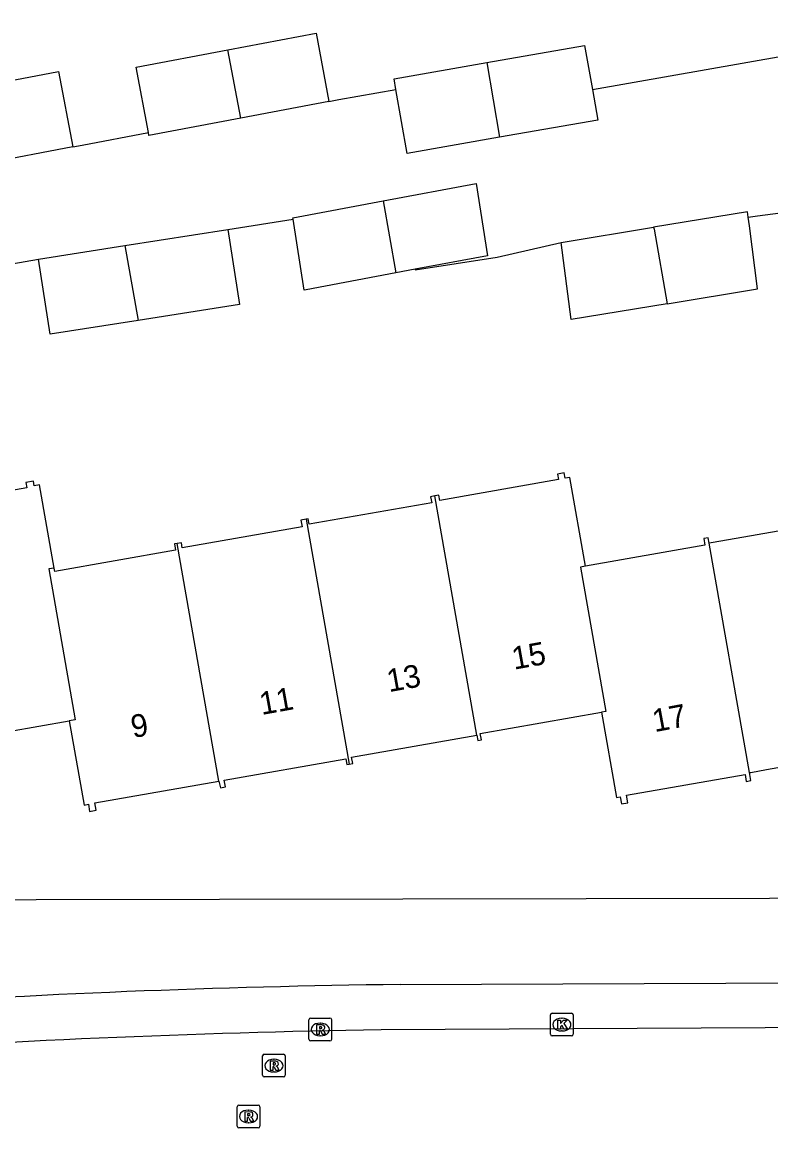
# Model space of a CAD drawing. Extents: x 157793 to 159380, y 380882 to 382313.
# Drawn here: x 158266.59 to 158299.54, y 381260.94 to 381309.61 of the extents above; entities that cross this region are included whole.
import ezdxf

# ---------------------------------------------------------------- set-up
doc = ezdxf.new("R2010")
doc.units = 0
for name, color, linetype in [('IMGEO_Kolk', 7, 'Continuous'), ('IMGEO_Pand', 7, 'Continuous'), ('IMGEO_Pand_nummerreeks', 7, 'Continuous'), ('IMGEO_Rijbaan_lokaal_gesloten', 7, 'Continuous'), ('IMGEO_Rioolput', 7, 'Continuous'), ('IMGEO_Voetpad_open', 7, 'Continuous')]:
    doc.layers.add(name, color=color, linetype=linetype)

msp = doc.modelspace()

# ---------------------------------------------------------------- linework, layer by layer
at = {"layer": 'IMGEO_Kolk'}
for p, q in [((158289.841, 381265.06), (158289.841, 381265.912)), ((158289.916, 381265.986), (158290.768, 381265.986)), ((158290.842, 381265.912), (158290.842, 381265.06)), ((158290.329, 381265.766), (158290.354, 381265.766)), ((158290.768, 381264.986), (158289.916, 381264.986)), ((158290.352, 381265.206), (158290.327, 381265.206))]:
    msp.add_line(p, q, dxfattribs=at)
for points in [[(158289.841, 381265.06), (158289.841, 381265.912)], [(158289.916, 381265.986), (158290.768, 381265.986)], [(158290.842, 381265.912), (158290.842, 381265.06)], [(158290.162, 381265.686), (158290.285, 381265.686), (158290.285, 381265.535), (158290.415, 381265.686), (158290.579, 381265.686), (158290.433, 381265.535), (158290.586, 381265.286), (158290.434, 381265.286), (158290.349, 381265.45), (158290.285, 381265.383), (158290.285, 381265.286), (158290.162, 381265.286), (158290.162, 381265.686)], [(158290.768, 381264.986), (158289.916, 381264.986)]]:
    msp.add_lwpolyline(points, dxfattribs=at)
for centre, start, end in [((158289.918, 381265.91), 91.552, 178.448), ((158289.918, 381265.91), 91.552, 178.448), ((158290.766, 381265.91), 1.552, 88.448), ((158290.766, 381265.91), 1.552, 88.448), ((158289.918, 381265.062), 181.552, 268.448), ((158289.918, 381265.062), 181.552, 268.448), ((158290.766, 381265.062), 271.552, 358.448), ((158290.766, 381265.062), 271.552, 358.448)]:
    msp.add_arc(centre, 0.0765, start, end, dxfattribs=at)
for centre, major_axis, ratio, start_param, end_param in [((158290.328, 381265.486), (-0.387, 0.002), 0.722429, 4.712389, 7.853982), ((158290.353, 381265.486), (-0.39, 0.002), 0.717154, 1.570796, 4.712389)]:
    msp.add_ellipse(centre, major_axis=major_axis, ratio=ratio, start_param=start_param, end_param=end_param, dxfattribs=at)
at = {"layer": 'IMGEO_Pand'}
for points in [[(158275.643, 381308.396), (158279.525, 381309.129), (158280.093, 381306.122)], [(158272.149, 381304.749), (158271.603, 381307.633), (158275.643, 381308.396)], [(158276.213, 381305.389), (158275.643, 381308.396)], [(158287.04, 381307.836), (158291.344, 381308.592), (158291.684, 381306.656)], [(158283.042, 381306.645), (158282.959, 381307.119), (158287.04, 381307.836)], [(158287.04, 381307.836), (158287.595, 381304.546)], [(158264.338, 381306.712), (158268.191, 381307.44), (158268.818, 381304.119)], [(158287.595, 381304.546), (158283.536, 381303.833), (158283.042, 381306.645)], [(158291.684, 381306.656), (158291.921, 381305.306), (158287.595, 381304.546)], [(158280.093, 381306.122), (158276.213, 381305.389)], [(158276.213, 381305.389), (158272.172, 381304.625), (158272.149, 381304.749)], [(158268.818, 381304.119), (158264.982, 381303.394)], [(158282.475, 381301.743), (158286.568, 381302.516), (158287.065, 381299.334), (158283.885, 381298.733)], [(158278.513, 381300.937), (158278.504, 381300.993), (158282.475, 381301.743)], [(158282.475, 381301.743), (158283.031, 381298.572)], [(158283.031, 381298.572), (158279.088, 381297.828), (158279.001, 381297.811), (158278.513, 381300.937)], [(158298.542, 381301.035), (158298.511, 381301.269), (158294.381, 381300.59)], [(158294.973, 381297.22), (158298.954, 381297.875), (158298.592, 381300.651), (158298.542, 381301.035)], [(158271.115, 381299.781), (158275.637, 381300.488)], [(158275.637, 381300.488), (158276.154, 381297.178), (158271.694, 381296.481)], [(158290.308, 381299.92), (158294.381, 381300.59)], [(158294.381, 381300.59), (158294.398, 381300.494), (158294.973, 381297.22)], [(158267.308, 381299.187), (158271.115, 381299.781)], [(158271.115, 381299.781), (158271.694, 381296.481)], [(158294.973, 381297.22), (158290.751, 381296.527), (158290.308, 381299.92)], [(158271.694, 381296.481), (158267.825, 381295.877), (158267.308, 381299.187)], [(158283.885, 381298.733), (158283.031, 381298.572)], [(158291.378, 381285.661), (158290.69, 381289.574), (158290.485, 381289.538), (158290.443, 381289.775), (158290.145, 381289.723), (158290.188, 381289.476), (158284.969, 381288.559), (158284.929, 381288.789), (158284.754, 381288.759)], [(158267.999, 381285.584), (158267.356, 381289.246), (158267.122, 381289.205), (158267.086, 381289.409), (158266.75, 381289.35), (158266.793, 381289.11), (158261.448, 381288.17)], [(158284.754, 381288.759), (158284.566, 381288.725), (158284.613, 381288.457), (158279.217, 381287.51), (158279.174, 381287.752), (158279.083, 381287.736)], [(158286.603, 381278.228), (158284.754, 381288.759)], [(158302.493, 381287.729), (158302.442, 381288.015), (158302.07, 381287.949), (158302.131, 381287.604), (158297.343, 381286.763), (158296.905, 381286.686), (158296.824, 381286.672)], [(158279.083, 381287.736), (158278.855, 381287.695), (158278.908, 381287.394), (158273.638, 381286.469), (158273.598, 381286.7), (158273.417, 381286.668)], [(158279.083, 381287.736), (158280.976, 381276.951)], [(158296.824, 381286.672), (158296.781, 381286.919), (158296.585, 381286.885), (158296.637, 381286.585), (158291.378, 381285.661)], [(158273.417, 381286.668), (158273.296, 381286.647), (158273.345, 381286.367), (158268.026, 381285.433), (158267.999, 381285.584)], [(158275.254, 381276.204), (158273.417, 381286.668)], [(158298.596, 381276.58), (158296.824, 381286.672)], [(158267.999, 381285.584), (158267.764, 381285.542), (158268.929, 381278.906), (158268.668, 381278.86)], [(158291.378, 381285.661), (158291.157, 381285.622), (158292.273, 381279.269), (158292.083, 381279.236)], [(158286.603, 381278.228), (158286.644, 381277.992), (158286.799, 381278.019), (158286.75, 381278.3), (158292.083, 381279.236)], [(158292.083, 381279.236), (158292.743, 381275.48), (158292.914, 381275.51), (158292.969, 381275.2), (158293.241, 381275.248), (158293.182, 381275.579), (158298.404, 381276.496), (158298.458, 381276.192), (158298.658, 381276.227), (158298.596, 381276.58)], [(158263.297, 381277.638), (158263.349, 381277.647), (158263.301, 381277.917), (158268.668, 381278.86)], [(158268.668, 381278.86), (158269.32, 381275.151), (158269.505, 381275.183), (158269.56, 381274.871), (158269.849, 381274.921), (158269.792, 381275.246), (158275.254, 381276.204)], [(158280.976, 381276.951), (158281.14, 381276.98), (158281.091, 381277.26), (158286.603, 381278.228)], [(158298.596, 381276.58), (158298.654, 381276.59), (158299.345, 381276.712), (158304.088, 381277.545), (158304.137, 381277.268), (158304.323, 381277.301), (158304.262, 381277.65)], [(158275.254, 381276.204), (158275.315, 381275.909), (158275.538, 381275.948), (158275.485, 381276.245), (158280.836, 381277.185), (158280.88, 381276.934), (158280.976, 381276.951)]]:
    msp.add_lwpolyline(points, dxfattribs=at)
at = {"layer": 'IMGEO_Rijbaan_lokaal_gesloten'}
msp.add_lwpolyline([(158311.316, 381265.407), (158310.558, 381265.403), (158282.391, 381265.258)], dxfattribs=at)
msp.add_arc((158289.642, 380814.743), 450.574, 90.92214, 94.08082, dxfattribs=at)
at = {"layer": 'IMGEO_Rioolput'}
for p, q in [((158279.211, 381264.845), (158279.211, 381265.697)), ((158279.286, 381265.771), (158280.138, 381265.771)), ((158279.699, 381265.551), (158279.724, 381265.551)), ((158280.212, 381265.697), (158280.212, 381264.845)), ((158279.722, 381264.991), (158279.697, 381264.991)), ((158280.138, 381264.771), (158279.286, 381264.771)), ((158277.17, 381263.254), (158277.17, 381264.106)), ((158277.245, 381264.18), (158278.097, 381264.18)), ((158277.658, 381263.96), (158277.683, 381263.96)), ((158278.171, 381264.106), (158278.171, 381263.254)), ((158278.097, 381263.18), (158277.245, 381263.18)), ((158277.681, 381263.4), (158277.656, 381263.4)), ((158276.053, 381261.014), (158276.053, 381261.866)), ((158276.128, 381261.94), (158276.98, 381261.94)), ((158276.541, 381261.72), (158276.566, 381261.72)), ((158277.054, 381261.866), (158277.054, 381261.014)), ((158276.564, 381261.16), (158276.539, 381261.16)), ((158276.98, 381260.94), (158276.128, 381260.94))]:
    msp.add_line(p, q, dxfattribs=at)
for points in [[(158279.211, 381264.845), (158279.211, 381265.697)], [(158279.286, 381265.771), (158280.138, 381265.771)], [(158279.8, 381265.469), (158279.548, 381265.471), (158279.548, 381265.071)], [(158279.726, 381265.39), (158279.672, 381265.39), (158279.672, 381265.309)], [(158280.212, 381265.697), (158280.212, 381264.845)], [(158279.548, 381265.071), (158279.672, 381265.071), (158279.672, 381265.233), (158279.683, 381265.233)], [(158279.672, 381265.309), (158279.724, 381265.309)], [(158279.73, 381265.204), (158279.801, 381265.071), (158279.941, 381265.071), (158279.876, 381265.197)], [(158280.138, 381264.771), (158279.286, 381264.771)], [(158277.17, 381263.254), (158277.17, 381264.106)], [(158277.245, 381264.18), (158278.097, 381264.18)], [(158278.171, 381264.106), (158278.171, 381263.254)], [(158277.759, 381263.878), (158277.507, 381263.88), (158277.507, 381263.48)], [(158277.507, 381263.48), (158277.631, 381263.48), (158277.631, 381263.642), (158277.642, 381263.642)], [(158277.685, 381263.799), (158277.631, 381263.799), (158277.631, 381263.718)], [(158277.631, 381263.718), (158277.683, 381263.718)], [(158277.689, 381263.613), (158277.76, 381263.48), (158277.9, 381263.48), (158277.835, 381263.606)], [(158278.097, 381263.18), (158277.245, 381263.18)], [(158276.053, 381261.014), (158276.053, 381261.866)], [(158276.128, 381261.94), (158276.98, 381261.94)], [(158276.642, 381261.638), (158276.39, 381261.64), (158276.39, 381261.24)], [(158276.568, 381261.559), (158276.514, 381261.559), (158276.514, 381261.478)], [(158277.054, 381261.866), (158277.054, 381261.014)], [(158276.39, 381261.24), (158276.514, 381261.24), (158276.514, 381261.402), (158276.525, 381261.402)], [(158276.514, 381261.478), (158276.566, 381261.478)], [(158276.572, 381261.373), (158276.643, 381261.24), (158276.783, 381261.24), (158276.718, 381261.366)], [(158276.98, 381260.94), (158276.128, 381260.94)]]:
    msp.add_lwpolyline(points, dxfattribs=at)
for centre, radius, start, end in [((158279.288, 381265.695), 0.0765, 91.552, 178.448), ((158279.288, 381265.695), 0.0765, 91.552, 178.448), ((158279.732, 381265.294), 0.0964, 77.0061, 93.1865), ((158279.746, 381265.351), 0.0378, 276.6634, 79.6772), ((158279.799, 381265.359), 0.109, 350.3612, 89.416), ((158280.136, 381265.695), 0.0765, 1.552, 88.448), ((158280.136, 381265.695), 0.0765, 1.552, 88.448), ((158279.682, 381265.18), 0.0533, 26.0293, 88.6989), ((158279.708, 381265.498), 0.19, 274.7715, 282.9687), ((158279.797, 381265.359), 0.112, 277.5842, 350.9817), ((158279.781, 381265.144), 0.108, 29.5134, 73.7905), ((158279.288, 381264.847), 0.0765, 181.552, 268.448), ((158279.288, 381264.847), 0.0765, 181.552, 268.448), ((158280.136, 381264.847), 0.0765, 271.552, 358.448), ((158280.136, 381264.847), 0.0765, 271.552, 358.448), ((158277.247, 381264.104), 0.0765, 91.552, 178.448), ((158277.247, 381264.104), 0.0765, 91.552, 178.448), ((158278.095, 381264.104), 0.0765, 1.552, 88.448), ((158278.095, 381264.104), 0.0765, 1.552, 88.448), ((158277.641, 381263.589), 0.0533, 26.0293, 88.6989), ((158277.667, 381263.907), 0.19, 274.7715, 282.9687), ((158277.691, 381263.703), 0.0964, 77.0061, 93.1865), ((158277.705, 381263.76), 0.0378, 276.6634, 79.6772), ((158277.758, 381263.768), 0.109, 350.3612, 89.416), ((158277.756, 381263.768), 0.112, 277.5842, 350.9817), ((158277.74, 381263.553), 0.108, 29.5134, 73.7905), ((158277.247, 381263.256), 0.0765, 181.552, 268.448), ((158277.247, 381263.256), 0.0765, 181.552, 268.448), ((158278.095, 381263.256), 0.0765, 271.552, 358.448), ((158278.095, 381263.256), 0.0765, 271.552, 358.448), ((158276.13, 381261.864), 0.0765, 91.552, 178.448), ((158276.13, 381261.864), 0.0765, 91.552, 178.448), ((158276.574, 381261.463), 0.0964, 77.0061, 93.1865), ((158276.588, 381261.52), 0.0378, 276.6634, 79.6772), ((158276.641, 381261.528), 0.109, 350.3612, 89.416), ((158276.639, 381261.528), 0.112, 277.5842, 350.9817), ((158276.978, 381261.864), 0.0765, 1.552, 88.448), ((158276.978, 381261.864), 0.0765, 1.552, 88.448), ((158276.13, 381261.016), 0.0765, 181.552, 268.448), ((158276.13, 381261.016), 0.0765, 181.552, 268.448), ((158276.524, 381261.349), 0.0533, 26.0293, 88.6989), ((158276.55, 381261.667), 0.19, 274.7715, 282.9687), ((158276.623, 381261.313), 0.108, 29.5134, 73.7905), ((158276.978, 381261.016), 0.0765, 271.552, 358.448), ((158276.978, 381261.016), 0.0765, 271.552, 358.448)]:
    msp.add_arc(centre, radius, start, end, dxfattribs=at)
for centre, major_axis, ratio, start_param, end_param in [((158279.698, 381265.271), (-0.387, 0.002), 0.722429, 4.712389, 7.853982), ((158279.723, 381265.271), (-0.39, 0.002), 0.717154, 1.570796, 4.712389), ((158277.657, 381263.68), (-0.387, 0.002), 0.722429, 4.712389, 7.853982), ((158277.682, 381263.68), (-0.39, 0.002), 0.717154, 1.570796, 4.712389), ((158276.54, 381261.44), (-0.387, 0.002), 0.722429, 4.712389, 7.853982), ((158276.565, 381261.44), (-0.39, 0.002), 0.717154, 1.570796, 4.712389)]:
    msp.add_ellipse(centre, major_axis=major_axis, ratio=ratio, start_param=start_param, end_param=end_param, dxfattribs=at)
at = {"layer": 'IMGEO_Voetpad_open'}
for points in [[(158291.684, 381306.656), (158308.536, 381309.615)], [(158280.093, 381306.122), (158280.524, 381306.203), (158283.042, 381306.645)], [(158268.818, 381304.119), (158269.237, 381304.198), (158272.149, 381304.749)], [(158298.542, 381301.035), (158298.946, 381301.088), (158301.532, 381301.426)], [(158275.637, 381300.488), (158278.513, 381300.937)], [(158283.885, 381298.733), (158283.892, 381298.707), (158287.491, 381299.269), (158290.308, 381299.92)], [(158264.119, 381298.626), (158267.308, 381299.187)], [(158315.615, 381271.068), (158242.989, 381270.941)], [(158283.227, 381267.25), (158308.29, 381267.353), (158308.829, 381267.176), (158310.158, 381265.923)]]:
    msp.add_lwpolyline(points, dxfattribs=at)
msp.add_arc((158288.249, 380844.74), 422.54, 90.68096, 93.94235, dxfattribs=at)

# ---------------------------------------------------------------- texts
at = {"layer": 'IMGEO_Pand_nummerreeks'}
for s, rotation, p in [('15', 10.17, (158288.235, 381281.106)), ('13', 10.17, (158282.732, 381280.118)), ('11', 10.17, (158277.129, 381279.113)), ('17', 10.5711, (158294.424, 381278.357)), ('9', 10.1721, (158271.473, 381278.098))]:
    msp.add_text(s, height=1, rotation=rotation, dxfattribs=at).set_placement(p)

doc.saveas('drawing.dxf')
